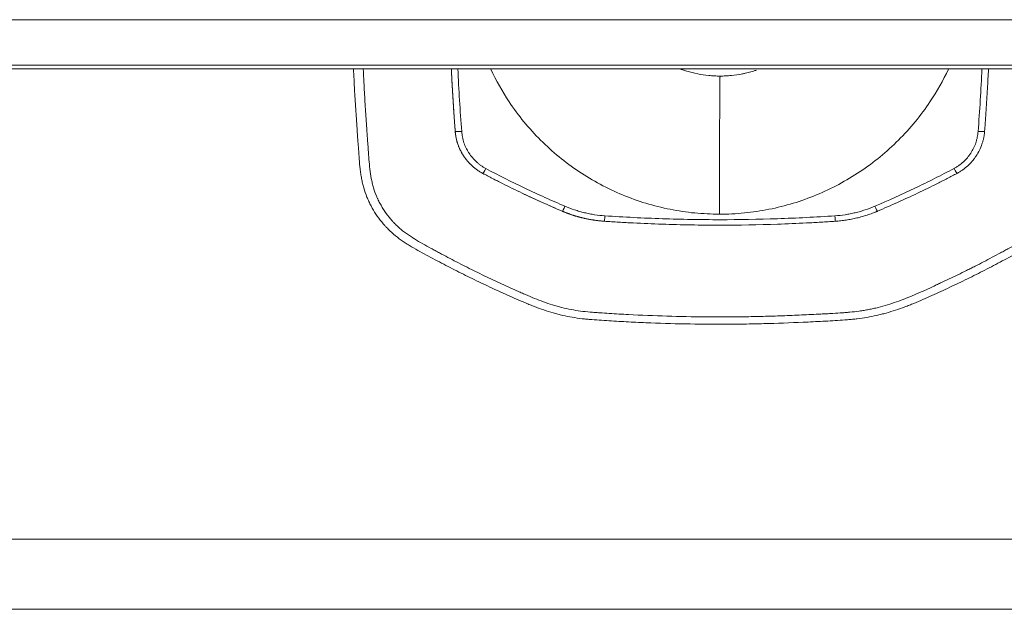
# Model space of a CAD drawing. Header units: millimetres. Extents: x 0 to 594, y 0 to 420.
# Tile 318 of 656: x 274.93 to 282.49, y 268.23 to 272.76. Entities that reach past the tile are written whole.
import ezdxf

# ---------------------------------------------------------------- set-up
doc = ezdxf.new("R2010")
doc.units = ezdxf.units.MM
doc.layers.add('1', color=7, linetype='Continuous', true_color=0xffffff)

msp = doc.modelspace()

# ---------------------------------------------------------------- linework, layer by layer
at = {"layer": '1', "color": 155, "linetype": 'Continuous', "lineweight": 13}
for p, q in [((278.2733, 271.8998), (278.2733, 271.8998)), ((278.4848, 271.5766), (278.4847, 271.5766)), ((279.0959, 271.2859), (279.0958, 271.2859))]:
    msp.add_line(p, q, dxfattribs=at)
at = {"layer": '1', "color": 155, "linetype": 'Continuous', "lineweight": 18}
msp.add_line((279.4067, 271.2098), (279.4068, 271.2098), dxfattribs=at)
at = {"layer": '1', "color": 155, "linetype": 'Continuous', "lineweight": 13}
for centre, major_axis, ratio, start_param, end_param in [((280.9646, 272.8253), (-501.6214, -0.002), 0.000138, 1.518014, 1.624093), ((280.9646, 272.4766), (-501.2727, -0.002), 0.000138, 1.518013, 1.624092), ((278.3232, 271.9035), (-0.0499, -0.0038), 0.107233, 0.001729, 1.564408), ((282.2862, 271.9036), (-0.0499, 0.0038), 0.106972, 1.580664, 3.143343), ((278.5082, 271.6208), (-0.0234, -0.0442), 0.063149, 0.000692, 1.455851), ((282.1011, 271.6208), (-0.0234, 0.0442), 0.06009, 1.687369, 3.142528), ((279.1154, 271.3319), (-0.0195, -0.046), 0.062481, 0.000551, 1.428701), ((281.4938, 271.3319), (0.0195, -0.046), 0.059293, 4.85584, 6.28399), ((279.4218, 271.2589), (-0.0034, -0.0499), 0.012696, 6.283165, 7.693221), ((281.1873, 271.2589), (-0.0034, 0.0499), 0.009235, 1.73179, 3.141847)]:
    msp.add_ellipse(centre, major_axis=major_axis, ratio=ratio, start_param=start_param, end_param=end_param, dxfattribs=at)
at = {"layer": '1', "color": 155, "linetype": 'Continuous', "lineweight": 18}
for points, knots in [([(254.5428, 272.379), (258.1013, 272.379), (265.2204, 272.379), (275.9077, 272.379), (286.5968, 272.379), (297.1776, 272.3791), (304.1901, 272.3792), (307.6422, 272.3792)], [0, 0, 0, 0, 0.201201, 0.402401, 0.603602, 0.804802, 1, 1, 1, 1]), ([(277.5441, 271.6109), (277.5412, 271.6359), (277.5389, 271.6609), (277.5349, 271.711), (277.5332, 271.7361), (277.5304, 271.7737), (277.5295, 271.7863), (277.5276, 271.8114), (277.5267, 271.8239), (277.5238, 271.8616), (277.522, 271.8867), (277.513, 272.0123), (277.5066, 272.113), (277.4981, 272.2688), (277.4954, 272.3238), (277.4929, 272.3788)], [0, 0, 0, 0, 0.098232, 0.098232, 0.196464, 0.196464, 0.24558, 0.24558, 0.294695, 0.294695, 0.392927, 0.392927, 0.785855, 0.785855, 1, 1, 1, 1]), ([(283.1163, 272.3784), (283.1161, 272.3729), (283.1112, 272.2669), (283.1055, 272.1611), (283.096, 272.0107), (283.0926, 271.9606), (283.0855, 271.8605), (283.0817, 271.8104), (283.0769, 271.748), (283.0754, 271.7292), (283.074, 271.7105), (283.073, 271.698), (283.0725, 271.6918), (283.071, 271.673), (283.0695, 271.6543), (283.0677, 271.6356), (283.0664, 271.6232), (283.0657, 271.6169), (283.0635, 271.5983), (283.0619, 271.5859), (283.0581, 271.5612), (283.056, 271.549), (283.049, 271.5123), (283.0434, 271.4881), (283.0297, 271.4404), (283.0216, 271.4168), (283.0112, 271.3907), (283.01, 271.3878), (283.0076, 271.382), (283.0064, 271.3791), (283.0027, 271.3704), (283.0002, 271.3647), (282.9924, 271.3477), (282.9869, 271.3365), (282.9697, 271.3035), (282.9572, 271.2822), (282.93, 271.2408), (282.9153, 271.2207), (282.8957, 271.1965), (282.8897, 271.1893), (282.8835, 271.1822), (282.8794, 271.1775), (282.8773, 271.1751), (282.8668, 271.1634), (282.8496, 271.1453), (282.8315, 271.1281), (282.813, 271.1114), (282.8036, 271.1034), (282.7746, 271.0799), (282.7545, 271.0652), (282.7234, 271.0443), (282.7129, 271.0375), (282.6969, 271.0276), (282.6916, 271.0243), (282.6808, 271.0178), (282.6754, 271.0146), (282.6484, 270.9987), (282.6264, 270.9866), (282.5933, 270.9687), (282.5823, 270.9627), (282.5601, 270.951), (282.5491, 270.9451), (282.4937, 270.9157), (282.4494, 270.8922), (282.3606, 270.8455), (282.3161, 270.8225), (282.2265, 270.7775), (282.1814, 270.7556), (282.0908, 270.7125), (282.0454, 270.6912), (281.9771, 270.6595), (281.9543, 270.649), (281.9087, 270.6282), (281.8629, 270.6077), (281.8167, 270.5881), (281.7818, 270.5738), (281.7702, 270.5692), (281.7468, 270.56), (281.735, 270.5556), (281.6997, 270.5425), (281.6761, 270.5342), (281.6284, 270.5185), (281.6044, 270.5112), (281.5681, 270.501), (281.5499, 270.4961), (281.5316, 270.4916), (281.5194, 270.4886), (281.5133, 270.4872), (281.4826, 270.4802), (281.4579, 270.4752), (281.4084, 270.4668), (281.3835, 270.4632), (281.3461, 270.4587), (281.3336, 270.4574), (281.3086, 270.4549), (281.296, 270.4537), (281.2333, 270.4484), (281.183, 270.4457), (281.0824, 270.4403), (281.0321, 270.4378), (280.8812, 270.4308), (280.7806, 270.4268), (280.6296, 270.4225), (280.5792, 270.4213), (280.4785, 270.4195), (280.4282, 270.4189), (280.2771, 270.418), (280.0757, 270.4191), (279.8745, 270.4248), (279.7236, 270.4307), (279.6733, 270.433), (279.5727, 270.438), (279.5225, 270.4408), (279.4219, 270.4469), (279.3717, 270.4503), (279.3152, 270.4543), (279.3089, 270.4548), (279.2964, 270.4558), (279.2776, 270.4575), (279.2589, 270.4595), (279.2215, 270.464), (279.1967, 270.4676), (279.1473, 270.4761), (279.1227, 270.481), (279.0921, 270.488), (279.086, 270.4894), (279.0738, 270.4924), (279.0677, 270.4939), (279.0494, 270.4986), (279.0373, 270.5018), (278.977, 270.5191), (278.9297, 270.5356), (278.8713, 270.5582), (278.8596, 270.5628), (278.8364, 270.5722), (278.8017, 270.5865), (278.7671, 270.6014), (278.6983, 270.6314), (278.6525, 270.6518), (278.5614, 270.6934), (278.516, 270.7145), (278.4256, 270.7577), (278.3356, 270.8016), (278.2464, 270.8471), (278.1576, 270.8933), (278.1134, 270.9169), (278.0471, 270.9524), (278.0251, 270.9642), (277.9812, 270.9884), (277.9594, 271.0007), (277.9325, 271.0168), (277.9272, 271.02), (277.9165, 271.0266), (277.9112, 271.0299), (277.8953, 271.0399), (277.8849, 271.0467), (277.854, 271.0677), (277.8339, 271.0824), (277.7954, 271.1137), (277.777, 271.1304), (277.7549, 271.1524), (277.7484, 271.1591), (277.7419, 271.1659), (277.7377, 271.1705), (277.7356, 271.1728), (277.7251, 271.1844), (277.7169, 271.1939), (277.6934, 271.2227), (277.6787, 271.2427), (277.6514, 271.2838), (277.6388, 271.305), (277.6214, 271.3379), (277.6159, 271.349), (277.608, 271.366), (277.6055, 271.3717), (277.6005, 271.3832), (277.5981, 271.3889), (277.5864, 271.4178), (277.5784, 271.4412), (277.5682, 271.4769), (277.5652, 271.4888), (277.5596, 271.5129), (277.5547, 271.5371), (277.5497, 271.5677), (277.5468, 271.5893), (277.5454, 271.6001), (277.5448, 271.6055), (277.5444, 271.6082), (277.5443, 271.6096), (277.5442, 271.6102), (277.5442, 271.6105), (277.5442, 271.6107), (277.5441, 271.6109)], [0, 0, 0, 0, 0.002245, 0.043818, 0.043818, 0.064605, 0.064605, 0.085391, 0.085391, 0.090588, 0.093186, 0.093186, 0.095784, 0.095784, 0.100981, 0.103579, 0.103579, 0.106178, 0.106178, 0.111374, 0.111374, 0.116571, 0.116571, 0.126964, 0.126964, 0.137358, 0.137358, 0.138657, 0.138657, 0.139956, 0.139956, 0.142554, 0.142554, 0.147751, 0.147751, 0.158144, 0.158144, 0.168537, 0.168537, 0.171136, 0.172435, 0.172435, 0.173734, 0.173734, 0.178931, 0.184127, 0.184127, 0.189324, 0.189324, 0.199717, 0.199717, 0.204914, 0.204914, 0.207512, 0.207512, 0.210111, 0.210111, 0.220504, 0.220504, 0.225701, 0.225701, 0.230897, 0.230897, 0.251684, 0.251684, 0.27247, 0.27247, 0.293257, 0.293257, 0.314043, 0.314043, 0.324437, 0.324437, 0.33483, 0.345223, 0.345223, 0.35042, 0.35042, 0.355617, 0.355617, 0.36601, 0.36601, 0.376403, 0.376403, 0.3816, 0.384198, 0.384198, 0.386796, 0.386796, 0.39719, 0.39719, 0.407583, 0.407583, 0.41278, 0.41278, 0.417976, 0.417976, 0.438763, 0.438763, 0.459549, 0.459549, 0.501122, 0.501122, 0.521909, 0.521909, 0.542696, 0.542696, 0.584269, 0.625842, 0.625842, 0.646628, 0.646628, 0.667415, 0.667415, 0.688202, 0.688202, 0.6908, 0.6908, 0.693398, 0.698595, 0.698595, 0.708988, 0.708988, 0.719381, 0.719381, 0.72198, 0.72198, 0.724578, 0.724578, 0.729775, 0.729775, 0.750561, 0.750561, 0.755758, 0.755758, 0.760955, 0.771348, 0.771348, 0.792134, 0.792134, 0.812921, 0.812921, 0.833707, 0.854494, 0.854494, 0.875281, 0.875281, 0.885674, 0.885674, 0.896067, 0.896067, 0.898666, 0.898666, 0.901264, 0.901264, 0.90646, 0.90646, 0.916854, 0.916854, 0.927247, 0.927247, 0.929845, 0.931145, 0.931145, 0.932444, 0.932444, 0.93764, 0.93764, 0.948034, 0.948034, 0.958427, 0.958427, 0.963624, 0.963624, 0.966222, 0.966222, 0.96882, 0.96882, 0.979213, 0.979213, 0.98441, 0.98441, 0.989607, 0.994803, 0.997402, 0.998701, 0.99935, 0.999675, 0.999838, 0.999919, 0.999919, 1, 1, 1, 1]), ([(280.3019, 271.2632), (280.3019, 271.2783), (280.3019, 271.2972), (280.3019, 271.3198), (280.302, 271.3348), (280.302, 271.3518), (280.302, 271.3668), (280.302, 271.3761), (280.302, 271.3855), (280.302, 271.4004), (280.302, 271.4172), (280.302, 271.432), (280.302, 271.4542), (280.302, 271.4743), (280.302, 271.4925), (280.302, 271.4997), (280.302, 271.5124), (280.3021, 271.5267), (280.3021, 271.5392), (280.3021, 271.5462), (280.3021, 271.5568), (280.3021, 271.5726), (280.3021, 271.5882), (280.3021, 271.5985), (280.3021, 271.6053), (280.3021, 271.6206), (280.3022, 271.6358), (280.3022, 271.6482), (280.3022, 271.6514), (280.3022, 271.6537), (280.3022, 271.6578), (280.3022, 271.6708), (280.3022, 271.6852), (280.3022, 271.6977), (280.3022, 271.7016), (280.3022, 271.7055), (280.3023, 271.7148), (280.3023, 271.7278), (280.3023, 271.7394), (280.3023, 271.7453), (280.3023, 271.7472), (280.3023, 271.749), (280.3023, 271.7549), (280.3024, 271.7837), (280.3024, 271.8125), (280.3025, 271.8384), (280.3025, 271.8486), (280.3025, 271.8586), (280.3025, 271.8685), (280.3025, 271.8781), (280.3026, 271.89), (280.3026, 271.9015), (280.3026, 271.9105), (280.3026, 271.9194), (280.3027, 271.9281), (280.3027, 271.9367), (280.3027, 271.9493), (280.3028, 271.9614), (280.3028, 271.9731), (280.3028, 271.9808), (280.3028, 271.9892), (280.3029, 271.9966), (280.3029, 272.0011), (280.3029, 272.0055), (280.3029, 272.0126), (280.3029, 272.0203), (280.303, 272.0271), (280.303, 272.0353), (280.303, 272.043), (280.303, 272.0492), (280.303, 272.0512), (280.3031, 272.0531), (280.3031, 272.0592), (280.3031, 272.0663), (280.3031, 272.0736), (280.3032, 272.0793), (280.3032, 272.0863), (280.3032, 272.093), (280.3032, 272.0983), (280.3033, 272.1036), (280.3033, 272.1087), (280.3033, 272.1137), (280.3033, 272.121), (280.3034, 272.1281), (280.3034, 272.135), (280.3034, 272.1395), (280.3035, 272.1445), (280.3035, 272.1487), (280.3035, 272.1514), (280.3035, 272.154), (280.3036, 272.1581), (280.3036, 272.1624), (280.3036, 272.1654), (280.3036, 272.1666), (280.3036, 272.1678), (280.3036, 272.1717), (280.3037, 272.1758), (280.3037, 272.1792), (280.3037, 272.1801), (280.3037, 272.1807), (280.3037, 272.1819), (280.3037, 272.1855), (280.3038, 272.1894), (280.3038, 272.1928), (280.3038, 272.1939), (280.3038, 272.1949), (280.3038, 272.1974), (280.3038, 272.2009), (280.3039, 272.2041), (280.3039, 272.206), (280.3039, 272.208), (280.3039, 272.2111), (280.3039, 272.2144), (280.304, 272.2173), (280.304, 272.2217), (280.304, 272.2258), (280.3041, 272.2298), (280.3041, 272.2324), (280.3041, 272.235), (280.3042, 272.2375), (280.3042, 272.24), (280.3042, 272.243), (280.3042, 272.246), (280.3043, 272.2483), (280.3043, 272.2511), (280.3043, 272.2538), (280.3044, 272.2565), (280.3044, 272.2591), (280.3044, 272.2621), (280.3045, 272.2655), (280.3045, 272.2683), (280.3045, 272.2711), (280.3046, 272.2737), (280.3046, 272.2763), (280.3047, 272.2796), (280.3047, 272.2827), (280.3048, 272.2857), (280.3048, 272.2879), (280.3048, 272.29), (280.3049, 272.292), (280.3049, 272.294), (280.305, 272.2959), (280.305, 272.2977), (280.3051, 272.3001), (280.3051, 272.3023), (280.3052, 272.3044), (280.3052, 272.306), (280.3052, 272.3075), (280.3053, 272.3089), (280.3053, 272.3103), (280.3054, 272.3118), (280.3054, 272.3131), (280.3054, 272.3141), (280.3055, 272.3151), (280.3055, 272.3162), (280.3055, 272.3175), (280.3056, 272.3185), (280.3056, 272.3195), (280.3057, 272.3205), (280.3057, 272.3214), (280.3057, 272.3224), (280.3058, 272.3231), (280.3058, 272.3235)], [0, 0, 0, 0, 0.016744, 0.02093, 0.025115, 0.033487, 0.039766, 0.041859, 0.043952, 0.050231, 0.058603, 0.062789, 0.066975, 0.083718, 0.085811, 0.087904, 0.09209, 0.100462, 0.104648, 0.106741, 0.108834, 0.117206, 0.125577, 0.12767, 0.129763, 0.133949, 0.146507, 0.148862, 0.149646, 0.150693, 0.151739, 0.154879, 0.167436, 0.170576, 0.171622, 0.172669, 0.175808, 0.18418, 0.190459, 0.192029, 0.192552, 0.193075, 0.194645, 0.200924, 0.234411, 0.238597, 0.242783, 0.251155, 0.255341, 0.259527, 0.267898, 0.27627, 0.280456, 0.284642, 0.293014, 0.2972, 0.301386, 0.318129, 0.322315, 0.326501, 0.334873, 0.341152, 0.343245, 0.345338, 0.351617, 0.359988, 0.364174, 0.36836, 0.380918, 0.384057, 0.385104, 0.38615, 0.38929, 0.401848, 0.406033, 0.410219, 0.418591, 0.426963, 0.431149, 0.435335, 0.443707, 0.447893, 0.452079, 0.468822, 0.473008, 0.477194, 0.485566, 0.491845, 0.493938, 0.496031, 0.502309, 0.510681, 0.513821, 0.514867, 0.515914, 0.519053, 0.531611, 0.533965, 0.53475, 0.535797, 0.536843, 0.539983, 0.55254, 0.55568, 0.556726, 0.557773, 0.560912, 0.569284, 0.575563, 0.577656, 0.579749, 0.586028, 0.5944, 0.598585, 0.602771, 0.619515, 0.623701, 0.627887, 0.636259, 0.640445, 0.64463, 0.653002, 0.661374, 0.66556, 0.669746, 0.682304, 0.68649, 0.690676, 0.703233, 0.711605, 0.719977, 0.728349, 0.736721, 0.745092, 0.753464, 0.770208, 0.77858, 0.786952, 0.795323, 0.803695, 0.812067, 0.820439, 0.828811, 0.837182, 0.853926, 0.862298, 0.87067, 0.879042, 0.887413, 0.895785, 0.904157, 0.916715, 0.920901, 0.925087, 0.937644, 0.946016, 0.954388, 0.96276, 0.971132, 0.979503, 0.987875, 1, 1, 1, 1]), ([(282.3658, 272.3786), (282.3634, 272.3273), (282.3607, 272.2761), (282.3547, 272.1707), (282.3496, 272.0893), (282.3431, 271.9945), (282.3397, 271.9471), (282.3379, 271.9234), (282.3371, 271.9133), (282.3366, 271.9065), (282.3364, 271.9031), (282.3361, 271.8998)], [0, 0, 0, 0, 0.320364, 0.320364, 0.660182, 0.830091, 0.915045, 0.957523, 0.978761, 0.978761, 1, 1, 1, 1]), ([(278.4848, 271.5766), (278.4846, 271.5767), (278.4843, 271.5768), (278.4839, 271.5771), (278.4832, 271.5775), (278.4815, 271.5783), (278.4783, 271.5801), (278.4718, 271.5837), (278.4591, 271.5913), (278.4416, 271.6028), (278.4281, 271.613), (278.4183, 271.6209), (278.415, 271.6236), (278.4086, 271.6291), (278.4055, 271.6319), (278.3899, 271.6462), (278.3782, 271.6583), (278.3566, 271.6837), (278.3466, 271.6971), (278.3329, 271.7181), (278.3285, 271.7253), (278.3233, 271.7344), (278.3223, 271.7363), (278.3203, 271.74), (278.3193, 271.7418), (278.3163, 271.7474), (278.3144, 271.7512), (278.3052, 271.7701), (278.2988, 271.7855), (278.2881, 271.8171), (278.2837, 271.8332), (278.2795, 271.8537), (278.2787, 271.8579), (278.2773, 271.8662), (278.2766, 271.8704), (278.2754, 271.8787), (278.2746, 271.885), (278.2739, 271.8924), (278.2736, 271.8961), (278.2734, 271.8979), (278.2734, 271.8987), (278.2733, 271.8992), (278.2733, 271.8995), (278.2733, 271.8998)], [0, 0, 0, 0, 0.001953, 0.001953, 0.003906, 0.007813, 0.015625, 0.03125, 0.0625, 0.125, 0.1875, 0.1875, 0.21875, 0.21875, 0.25, 0.25, 0.375, 0.375, 0.5, 0.5, 0.5625, 0.5625, 0.578125, 0.578125, 0.59375, 0.59375, 0.625, 0.625, 0.75, 0.75, 0.875, 0.875, 0.90625, 0.90625, 0.9375, 0.9375, 0.96875, 0.984375, 0.992188, 0.996094, 0.998047, 0.998047, 1, 1, 1, 1]), ([(282.3361, 271.8998), (282.3361, 271.8995), (282.3361, 271.8992), (282.336, 271.8987), (282.336, 271.8979), (282.3358, 271.8961), (282.3355, 271.8924), (282.3348, 271.8851), (282.3329, 271.8704), (282.3294, 271.8498), (282.3255, 271.8334), (282.3222, 271.8213), (282.321, 271.8172), (282.3185, 271.8092), (282.3172, 271.8052), (282.3104, 271.7852), (282.304, 271.7697), (282.2893, 271.7397), (282.2811, 271.7252), (282.2673, 271.7042), (282.2625, 271.6973), (282.2562, 271.6889), (282.2549, 271.6872), (282.2523, 271.6838), (282.251, 271.6822), (282.2471, 271.6772), (282.2444, 271.674), (282.2308, 271.6579), (282.2192, 271.6459), (282.1945, 271.6234), (282.1815, 271.6129), (282.1643, 271.6007), (282.1608, 271.5984), (282.1538, 271.5937), (282.1502, 271.5914), (282.143, 271.587), (282.1375, 271.5838), (282.131, 271.5801), (282.1278, 271.5784), (282.1261, 271.5775), (282.1254, 271.5771), (282.125, 271.5769), (282.1247, 271.5767), (282.1245, 271.5766)], [0, 0, 0, 0, 0.001953, 0.001953, 0.003906, 0.007813, 0.015625, 0.03125, 0.0625, 0.125, 0.1875, 0.1875, 0.21875, 0.21875, 0.25, 0.25, 0.375, 0.375, 0.5, 0.5, 0.5625, 0.5625, 0.578125, 0.578125, 0.59375, 0.59375, 0.625, 0.625, 0.75, 0.75, 0.875, 0.875, 0.90625, 0.90625, 0.9375, 0.9375, 0.96875, 0.984375, 0.992187, 0.996094, 0.998047, 0.998047, 1, 1, 1, 1]), ([(278.4847, 271.5766), (278.5346, 271.5502), (278.5847, 271.5243), (278.6855, 271.4736), (278.7362, 271.4489), (278.889, 271.3762), (278.9919, 271.3299), (279.0958, 271.2859)], [0, 0, 0, 0, 0.25, 0.25, 0.5, 0.5, 1, 1, 1, 1]), ([(282.1245, 271.5766), (282.0996, 271.5634), (282.0746, 271.5503), (282.0244, 271.5244), (281.9993, 271.5116), (281.9237, 271.4736), (281.873, 271.4489), (281.7711, 271.4004), (281.7199, 271.3767), (281.6427, 271.342), (281.6169, 271.3306), (281.5652, 271.3081), (281.5392, 271.2969), (281.5133, 271.2859)], [0, 0, 0, 0, 0.125, 0.125, 0.25, 0.25, 0.5, 0.5, 0.75, 0.75, 0.875, 0.875, 1, 1, 1, 1]), ([(279.4185, 271.209), (279.4167, 271.2091), (279.415, 271.2092), (279.4115, 271.2095), (279.4063, 271.2099), (279.3942, 271.2109), (279.37, 271.2133), (279.3493, 271.216), (279.3287, 271.2191), (279.3219, 271.2202), (279.3082, 271.2226), (279.2877, 271.2264), (279.2673, 271.2308), (279.2471, 271.2356), (279.2403, 271.2373), (279.2269, 271.2408), (279.2068, 271.2463), (279.1736, 271.2564), (279.1475, 271.2656), (279.128, 271.2729), (279.1183, 271.2767), (279.1071, 271.2812), (279.1023, 271.2832), (279.0991, 271.2845), (279.0975, 271.2852), (279.0959, 271.2859)], [0, 0, 0, 0, 0.015625, 0.015625, 0.03125, 0.0625, 0.125, 0.25, 0.25, 0.3125, 0.3125, 0.375, 0.5, 0.5, 0.5625, 0.5625, 0.625, 0.75, 0.875, 0.875, 0.9375, 0.96875, 0.984375, 0.984375, 1, 1, 1, 1]), ([(281.5133, 271.2859), (281.5117, 271.2852), (281.5101, 271.2846), (281.5069, 271.2832), (281.5021, 271.2812), (281.4908, 271.2767), (281.4682, 271.2679), (281.4485, 271.261), (281.4287, 271.2545), (281.4221, 271.2524), (281.4088, 271.2483), (281.3888, 271.2425), (281.3687, 271.2372), (281.3484, 271.2324), (281.3416, 271.2308), (281.328, 271.2279), (281.3076, 271.2237), (281.2735, 271.2178), (281.246, 271.2142), (281.2253, 271.2119), (281.2149, 271.2109), (281.2028, 271.2099), (281.1976, 271.2095), (281.1941, 271.2092), (281.1924, 271.2091), (281.1906, 271.209)], [0, 0, 0, 0, 0.015625, 0.015625, 0.03125, 0.0625, 0.125, 0.25, 0.25, 0.3125, 0.3125, 0.375, 0.5, 0.5, 0.5625, 0.5625, 0.625, 0.75, 0.875, 0.875, 0.9375, 0.96875, 0.984375, 0.984375, 1, 1, 1, 1]), ([(281.1906, 271.209), (281.1722, 271.2077), (281.1538, 271.2065), (281.1169, 271.2042), (281.0616, 271.2008), (280.9324, 271.1937), (280.8217, 271.1891), (280.6, 271.1816), (280.4523, 271.1791), (280.2305, 271.1791), (280.1566, 271.1797), (280.0089, 271.1822), (279.8612, 271.1859), (279.6766, 271.1937), (279.5475, 271.2008), (279.4922, 271.2042), (279.4553, 271.2065), (279.4369, 271.2077), (279.4185, 271.209)], [0, 0, 0, 0, 0.03125, 0.03125, 0.0625, 0.125, 0.25, 0.25, 0.5, 0.5, 0.625, 0.625, 0.75, 0.875, 0.9375, 0.96875, 0.96875, 1, 1, 1, 1]), ([(279.4219, 271.2508), (279.5688, 271.2409), (279.7158, 271.2334), (279.9365, 271.2259), (280.0101, 271.224), (280.1573, 271.2216), (280.2309, 271.2209), (280.4518, 271.2209), (280.599, 271.2234), (280.8934, 271.2334), (281.0404, 271.2409), (281.1874, 271.2508)], [0, 0, 0, 0, 0.25, 0.25, 0.375, 0.375, 0.5, 0.5, 0.75, 0.75, 1, 1, 1, 1]), ([(219.4437, 268.7688), (221.0911, 268.7687), (222.7385, 268.7687), (226.0333, 268.7686), (227.6807, 268.7686), (230.1519, 268.7687), (230.9756, 268.7687), (232.623, 268.7687), (234.2705, 268.7687), (235.9179, 268.7687), (237.5654, 268.7687), (238.3891, 268.7687), (240.8603, 268.7687), (242.5077, 268.7687), (244.9789, 268.7687), (245.8026, 268.7687), (247.0382, 268.7687), (247.4501, 268.7687), (248.2738, 268.7687), (248.6857, 268.7687), (249.9213, 268.7687), (250.745, 268.7686), (252.3924, 268.7686), (253.2162, 268.7686), (255.6873, 268.7686), (257.3348, 268.7686), (260.6297, 268.7686), (262.2771, 268.7685), (265.572, 268.7685), (267.2195, 268.7685), (272.1619, 268.7685), (275.4568, 268.7685), (282.0466, 268.7685), (285.3415, 268.7684), (291.9313, 268.7684), (295.2262, 268.7684), (298.5211, 268.7684)], [0, 0, 0, 0, 0.0625, 0.0625, 0.125, 0.125, 0.15625, 0.15625, 0.1875, 0.21875, 0.21875, 0.25, 0.25, 0.3125, 0.3125, 0.34375, 0.34375, 0.359375, 0.359375, 0.375, 0.375, 0.40625, 0.40625, 0.4375, 0.4375, 0.5, 0.5, 0.5625, 0.5625, 0.625, 0.625, 0.75, 0.75, 0.875, 0.875, 1, 1, 1, 1]), ([(325.2569, 268.2297), (320.8102, 268.2297), (316.3634, 268.2297), (307.47, 268.2297), (303.0233, 268.2297), (296.3532, 268.2297), (294.1299, 268.2297), (289.6832, 268.2297), (287.4598, 268.2297), (283.0131, 268.2297), (280.7897, 268.2297), (276.343, 268.2297), (274.1196, 268.2297), (269.6729, 268.2297), (267.4496, 268.2297), (263.0029, 268.2297), (260.7795, 268.2297), (256.3328, 268.2297), (254.1094, 268.2297), (249.6627, 268.2297), (247.4394, 268.2297), (242.9927, 268.2297), (240.7693, 268.2297), (236.3226, 268.2297), (234.0993, 268.2297), (230.7644, 268.2297), (229.6527, 268.2297), (227.4294, 268.2297), (226.3178, 268.2297), (224.6503, 268.2297), (224.0945, 268.2297), (222.9829, 268.2297), (221.3155, 268.2297), (219.648, 268.2297), (217.9806, 268.2297), (217.4248, 268.2297), (216.3154, 268.2297), (215.7619, 268.2297), (215.2083, 268.2297)], [0, 0, 0, 0, 0.121219, 0.121219, 0.242439, 0.242439, 0.303049, 0.303049, 0.363658, 0.363658, 0.424268, 0.424268, 0.484878, 0.484878, 0.545488, 0.545488, 0.606097, 0.606097, 0.666707, 0.666707, 0.727317, 0.727317, 0.787927, 0.787927, 0.848536, 0.848536, 0.878841, 0.878841, 0.909146, 0.909146, 0.924298, 0.924298, 0.939451, 0.969756, 0.969756, 0.984908, 0.984908, 1, 1, 1, 1]), ([(215.2083, 268.2297), (215.7619, 268.2297), (216.3154, 268.2297), (217.4248, 268.2297), (217.9806, 268.2297), (219.648, 268.2297), (221.3155, 268.2297), (222.9829, 268.2297), (224.0945, 268.2297), (224.6503, 268.2297), (226.3178, 268.2297), (227.4294, 268.2297), (229.6527, 268.2297), (230.7644, 268.2297), (234.0993, 268.2297), (236.3226, 268.2297), (240.7693, 268.2297), (242.9927, 268.2297), (247.4394, 268.2297), (249.6627, 268.2297), (254.1094, 268.2297), (256.3328, 268.2297), (260.7795, 268.2297), (263.0029, 268.2297), (267.4496, 268.2297), (269.6729, 268.2297), (274.1196, 268.2297), (276.343, 268.2297), (280.7897, 268.2297), (283.0131, 268.2297), (287.4598, 268.2297), (289.6832, 268.2297), (294.1299, 268.2297), (296.3532, 268.2297), (303.0233, 268.2297), (307.47, 268.2297), (316.3634, 268.2297), (320.8102, 268.2297), (325.2569, 268.2297)], [0, 0, 0, 0, 0.015092, 0.015092, 0.030244, 0.030244, 0.060549, 0.075702, 0.075702, 0.090854, 0.090854, 0.121159, 0.121159, 0.151464, 0.151464, 0.212073, 0.212073, 0.272683, 0.272683, 0.333293, 0.333293, 0.393903, 0.393903, 0.454512, 0.454512, 0.515122, 0.515122, 0.575732, 0.575732, 0.636342, 0.636342, 0.696951, 0.696951, 0.757561, 0.757561, 0.878781, 0.878781, 1, 1, 1, 1])]:
    msp.add_open_spline(points, degree=3, knots=knots, dxfattribs=at)
at = {"layer": '1', "color": 155, "linetype": 'Continuous', "lineweight": 13}
for points, knots in [([(277.5679, 272.3789), (277.5694, 272.3439), (277.5711, 272.309), (277.5754, 272.2247), (277.5781, 272.1753), (277.5839, 272.0767), (277.587, 272.0275), (277.592, 271.9537), (277.5937, 271.9291), (277.5963, 271.8922), (277.5972, 271.8799), (277.599, 271.8554), (277.5999, 271.8431), (277.6018, 271.8185), (277.6027, 271.8062), (277.6045, 271.7817), (277.6054, 271.7694), (277.6081, 271.7326), (277.6098, 271.7081), (277.6137, 271.659), (277.6159, 271.6345), (277.6215, 271.5857), (277.6249, 271.5614), (277.6316, 271.5254), (277.6341, 271.5135), (277.6383, 271.4957), (277.6397, 271.4898), (277.6429, 271.478), (277.6445, 271.4721), (277.6532, 271.4429), (277.6616, 271.4199), (277.6725, 271.3944), (277.6737, 271.3916), (277.6762, 271.3859), (277.68, 271.3775), (277.684, 271.3692), (277.6921, 271.3527), (277.6979, 271.3419), (277.7159, 271.3101), (277.729, 271.2895), (277.7574, 271.2499), (277.7728, 271.2307), (277.7913, 271.2101), (277.7934, 271.2078), (277.7976, 271.2032), (277.8039, 271.1965), (277.8189, 271.181), (277.8323, 271.1684), (277.8461, 271.1562), (277.8507, 271.1522), (277.86, 271.1443), (277.8648, 271.1404), (277.8791, 271.129), (277.8889, 271.1216), (277.9088, 271.1072), (277.9189, 271.1002), (277.9343, 271.09), (277.942, 271.085), (277.9512, 271.0792), (277.9557, 271.0763), (277.958, 271.0749), (277.9592, 271.0742), (277.9597, 271.0739), (277.96, 271.0737), (277.9602, 271.0736), (277.9603, 271.0735)], [0, 0, 0, 0, 0.07293, 0.07293, 0.175937, 0.175937, 0.278945, 0.278945, 0.330449, 0.330449, 0.356201, 0.356201, 0.381953, 0.381953, 0.407705, 0.407705, 0.433457, 0.433457, 0.484961, 0.484961, 0.536465, 0.536465, 0.587969, 0.587969, 0.613721, 0.613721, 0.626597, 0.626597, 0.639473, 0.639473, 0.690977, 0.690977, 0.697415, 0.697415, 0.703852, 0.716728, 0.716728, 0.74248, 0.74248, 0.793984, 0.793984, 0.845488, 0.845488, 0.851926, 0.851926, 0.858364, 0.87124, 0.896992, 0.896992, 0.909868, 0.909868, 0.922744, 0.922744, 0.948496, 0.948496, 0.974248, 0.974248, 0.987124, 0.993562, 0.996781, 0.998391, 0.999195, 0.999598, 0.999598, 1, 1, 1, 1]), ([(277.9603, 271.0735), (277.9812, 271.0606), (278.0023, 271.0482), (278.045, 271.0242), (278.0665, 271.0125), (278.0988, 270.995), (278.1096, 270.9892), (278.1312, 270.9775), (278.142, 270.9717), (278.1743, 270.9544), (278.1959, 270.9428), (278.2393, 270.92), (278.261, 270.9086), (278.3045, 270.8861), (278.3699, 270.8527), (278.4357, 270.8201), (278.5019, 270.788), (278.524, 270.7774), (278.5682, 270.7564), (278.6348, 270.7252), (278.7017, 270.6949), (278.7577, 270.6701), (278.7689, 270.6651), (278.7913, 270.6553), (278.8026, 270.6504), (278.8363, 270.6359), (278.8589, 270.6264), (278.9044, 270.608), (278.9272, 270.5991), (278.9732, 270.5823), (278.9964, 270.5743), (279.0315, 270.5634), (279.0432, 270.5599), (279.0669, 270.5533), (279.0788, 270.5501), (279.1146, 270.5412), (279.1385, 270.5359), (279.1867, 270.5267), (279.2109, 270.5228), (279.2595, 270.5162), (279.2839, 270.5135), (279.3146, 270.5109), (279.3207, 270.5104), (279.333, 270.5095), (279.3514, 270.5082), (279.3944, 270.5052), (279.4313, 270.5028), (279.505, 270.4982), (279.5542, 270.4953), (279.8001, 270.4825), (279.9969, 270.4764), (280.2431, 270.4744), (280.2923, 270.4743), (280.3908, 270.4746), (280.4401, 270.475), (280.5386, 270.4765), (280.5878, 270.4775), (280.6863, 270.4801), (280.7355, 270.4817), (280.834, 270.4852), (280.8832, 270.4872), (280.9816, 270.4916), (281.0431, 270.4946), (281.1046, 270.4978), (281.1292, 270.4991), (281.1415, 270.4998), (281.1783, 270.5018), (281.2029, 270.5032), (281.2398, 270.5057), (281.2521, 270.5066), (281.2766, 270.5086), (281.2889, 270.5097), (281.3257, 270.5132), (281.3501, 270.5159), (281.3866, 270.5209), (281.3988, 270.5228), (281.423, 270.5267), (281.4351, 270.5289), (281.4593, 270.5336), (281.4713, 270.5361), (281.4953, 270.5415), (281.5073, 270.5444), (281.5431, 270.5534), (281.5667, 270.5601), (281.6137, 270.5744), (281.637, 270.582), (281.6833, 270.5983), (281.7063, 270.6069), (281.7521, 270.6249), (281.7748, 270.6342), (281.8425, 270.6631), (281.8872, 270.6834), (281.9428, 270.7092), (281.954, 270.7144), (281.9762, 270.7248), (281.9873, 270.73), (282.0206, 270.7457), (282.0428, 270.7561), (282.1093, 270.7877), (282.1535, 270.8091), (282.2084, 270.8363), (282.2194, 270.8418), (282.2413, 270.8528), (282.2522, 270.8584), (282.285, 270.8751), (282.3068, 270.8864), (282.372, 270.9205), (282.4152, 270.9436), (282.4693, 270.9726), (282.4855, 270.9812), (282.5018, 270.9899), (282.5126, 270.9957), (282.5396, 271.0101), (282.5667, 271.0246), (282.5988, 271.0425), (282.6095, 271.0485), (282.6255, 271.0577), (282.6308, 271.0609), (282.6413, 271.0671), (282.6466, 271.0703), (282.6728, 271.0864), (282.6932, 271.0998), (282.7229, 271.1212), (282.7326, 271.1286), (282.7468, 271.14), (282.7515, 271.1439), (282.7607, 271.1518), (282.7653, 271.1558), (282.7789, 271.168), (282.7877, 271.1764), (282.8049, 271.1938), (282.8133, 271.2027), (282.8296, 271.2211), (282.8453, 271.2399), (282.8598, 271.2594), (282.8809, 271.2892), (282.8937, 271.3097), (282.9173, 271.3521), (282.9279, 271.374), (282.9386, 271.3995), (282.9398, 271.4023), (282.9421, 271.408), (282.9455, 271.4166), (282.9487, 271.4251), (282.9548, 271.4424), (282.9586, 271.454), (282.9656, 271.4773), (282.9687, 271.489), (282.9745, 271.5126), (282.9771, 271.5245), (282.984, 271.5603), (282.9877, 271.5844), (282.9913, 271.6148), (282.9919, 271.6209), (282.9932, 271.6331), (282.9938, 271.6392), (282.9954, 271.6575), (282.9964, 271.6697), (282.9978, 271.688), (282.9983, 271.6941), (282.9993, 271.7064), (283.0007, 271.7247), (283.0021, 271.743), (283.0068, 271.8041), (283.0105, 271.8531), (283.0209, 272), (283.0271, 272.0981), (283.0359, 272.257), (283.0389, 272.3178), (283.0416, 272.3785)], [0, 0, 0, 0, 0.011564, 0.011564, 0.023129, 0.023129, 0.028911, 0.028911, 0.034693, 0.034693, 0.046258, 0.046258, 0.057822, 0.057822, 0.069387, 0.092515, 0.092515, 0.10408, 0.10408, 0.115644, 0.138773, 0.138773, 0.144555, 0.144555, 0.150338, 0.150338, 0.161902, 0.161902, 0.173467, 0.173467, 0.185031, 0.185031, 0.190813, 0.190813, 0.196595, 0.196595, 0.20816, 0.20816, 0.219724, 0.219724, 0.231289, 0.231289, 0.23418, 0.23418, 0.237071, 0.242853, 0.254418, 0.254418, 0.277546, 0.277546, 0.370062, 0.370062, 0.393191, 0.393191, 0.41632, 0.41632, 0.439449, 0.439449, 0.462577, 0.462577, 0.485706, 0.485706, 0.508835, 0.514617, 0.514617, 0.5204, 0.5204, 0.531964, 0.531964, 0.537746, 0.537746, 0.543529, 0.543529, 0.555093, 0.555093, 0.560875, 0.560875, 0.566657, 0.566657, 0.57244, 0.57244, 0.578222, 0.578222, 0.589786, 0.589786, 0.601351, 0.601351, 0.612915, 0.612915, 0.62448, 0.62448, 0.647608, 0.647608, 0.653391, 0.653391, 0.659173, 0.659173, 0.670737, 0.670737, 0.693866, 0.693866, 0.699648, 0.699648, 0.705431, 0.705431, 0.716995, 0.716995, 0.740124, 0.740124, 0.745906, 0.748797, 0.748797, 0.751688, 0.763253, 0.763253, 0.769035, 0.769035, 0.771926, 0.771926, 0.774817, 0.774817, 0.786382, 0.786382, 0.792164, 0.792164, 0.795055, 0.795055, 0.797946, 0.797946, 0.803728, 0.803728, 0.809511, 0.809511, 0.815293, 0.821075, 0.821075, 0.832639, 0.832639, 0.844204, 0.844204, 0.845649, 0.845649, 0.847095, 0.849986, 0.849986, 0.855768, 0.855768, 0.861551, 0.861551, 0.867333, 0.867333, 0.878897, 0.878897, 0.881788, 0.881788, 0.884679, 0.884679, 0.890462, 0.890462, 0.893353, 0.893353, 0.896244, 0.902026, 0.902026, 0.925155, 0.925155, 0.971413, 0.971413, 1, 1, 1, 1]), ([(278.2733, 271.8998), (278.273, 271.9031), (278.2728, 271.9065), (278.2723, 271.9133), (278.2715, 271.9234), (278.2698, 271.9471), (278.2663, 271.9945), (278.2598, 272.0893), (278.2548, 272.1706), (278.2489, 272.2761), (278.2462, 272.3273), (278.2437, 272.3786)], [0, 0, 0, 0, 0.021239, 0.021239, 0.042477, 0.084955, 0.169909, 0.339818, 0.679636, 0.679636, 1, 1, 1, 1]), ([(280.3019, 271.2632), (280.2383, 271.2649), (280.111, 271.2685), (279.9219, 271.2979), (279.7365, 271.344), (279.4971, 271.4297), (279.2159, 271.5805), (278.9202, 271.8232), (278.6967, 272.0944), (278.587, 272.2893), (278.5462, 272.376)], [0, 0, 0, 0, 0.086846, 0.173855, 0.261016, 0.347716, 0.521367, 0.695014, 0.868966, 1, 1, 1, 1]), ([(280.3058, 272.3235), (280.3057, 272.3235), (280.3056, 272.3235), (280.3053, 272.3235), (280.305, 272.3235), (280.3042, 272.3235), (280.3026, 272.3235), (280.2994, 272.3236), (280.2931, 272.3236), (280.2804, 272.3239), (280.2696, 272.3243), (280.248, 272.3253), (280.2336, 272.3264), (280.1908, 272.3306), (280.1624, 272.3348), (280.1062, 272.346), (280.0783, 272.3529), (280.0438, 272.3634), (280.0334, 272.3666), (280.0231, 272.3701), (280.0162, 272.3725), (280.0128, 272.3737), (280.0073, 272.3756), (280.0053, 272.3764), (280.0033, 272.3771)], [0, 0, 0, 0, 0.001093, 0.001093, 0.002185, 0.004371, 0.008741, 0.017483, 0.034965, 0.06993, 0.13986, 0.13986, 0.27972, 0.27972, 0.559441, 0.559441, 0.839161, 0.839161, 0.909091, 0.944056, 0.944056, 0.979021, 0.979021, 1, 1, 1, 1]), ([(282.0581, 272.3761), (282.0173, 272.2893), (281.9075, 272.0944), (281.7244, 271.8724), (281.5363, 271.7017), (281.3828, 271.5882), (281.2192, 271.4899), (281.0469, 271.4083), (280.8674, 271.344), (280.7128, 271.3054), (280.5872, 271.2834), (280.4925, 271.2718), (280.3973, 271.2645), (280.3337, 271.2636), (280.3019, 271.2632)], [0, 0, 0, 0, 0.130953, 0.304817, 0.391526, 0.478598, 0.565839, 0.652382, 0.739057, 0.826167, 0.869745, 0.913171, 0.956553, 1, 1, 1, 1]), ([(280.585, 272.3689), (280.5775, 272.3664), (280.57, 272.364), (280.5487, 272.3576), (280.5348, 272.3537), (280.5138, 272.3484), (280.5067, 272.3467), (280.4961, 272.3443), (280.4925, 272.3435), (280.4854, 272.342), (280.4819, 272.3413), (280.4499, 272.3349), (280.4213, 272.3307), (280.3782, 272.3264), (280.3637, 272.3253), (280.3421, 272.3243), (280.3312, 272.3239), (280.3185, 272.3236), (280.3122, 272.3236), (280.309, 272.3235), (280.3074, 272.3235), (280.3066, 272.3235), (280.3063, 272.3235), (280.306, 272.3235), (280.3059, 272.3235), (280.3058, 272.3235)], [0, 0, 0, 0, 0.08376, 0.08376, 0.236466, 0.236466, 0.31282, 0.31282, 0.350996, 0.350996, 0.389173, 0.389173, 0.694587, 0.694587, 0.847293, 0.847293, 0.923647, 0.961823, 0.980912, 0.990456, 0.995228, 0.997614, 0.998807, 0.998807, 1, 1, 1, 1]), ([(278.3232, 271.8982), (278.3238, 271.8908), (278.3246, 271.8834), (278.3261, 271.8724), (278.3267, 271.8687), (278.3279, 271.8614), (278.3286, 271.8578), (278.3323, 271.8398), (278.3361, 271.8256), (278.3455, 271.798), (278.3511, 271.7844), (278.3591, 271.7678), (278.3608, 271.7645), (278.3634, 271.7596), (278.3643, 271.758), (278.366, 271.7547), (278.3705, 271.7466), (278.3753, 271.7387), (278.3873, 271.7203), (278.396, 271.7085), (278.4149, 271.6861), (278.4251, 271.6755), (278.4388, 271.6629), (278.4415, 271.6605), (278.4472, 271.6556), (278.4557, 271.6485), (278.4645, 271.6418), (278.4826, 271.629), (278.4951, 271.6212), (278.5083, 271.6142)], [0, 0, 0, 0, 0.0625, 0.0625, 0.09375, 0.09375, 0.125, 0.125, 0.25, 0.25, 0.375, 0.375, 0.40625, 0.40625, 0.421875, 0.421875, 0.4375, 0.5, 0.5, 0.625, 0.625, 0.75, 0.75, 0.78125, 0.78125, 0.8125, 0.875, 0.875, 1, 1, 1, 1]), ([(282.1012, 271.6142), (282.1077, 271.6177), (282.1142, 271.6215), (282.1237, 271.6273), (282.1268, 271.6293), (282.133, 271.6334), (282.1361, 271.6355), (282.1511, 271.6462), (282.1625, 271.6554), (282.1841, 271.6753), (282.1943, 271.6859), (282.2062, 271.6999), (282.2085, 271.7028), (282.212, 271.7072), (282.2131, 271.7086), (282.2154, 271.7116), (282.221, 271.719), (282.2262, 271.7265), (282.2383, 271.745), (282.2455, 271.7577), (282.2583, 271.784), (282.2639, 271.7976), (282.2698, 271.8152), (282.271, 271.8187), (282.2731, 271.8258), (282.2762, 271.8364), (282.2787, 271.8472), (282.2832, 271.8688), (282.2852, 271.8834), (282.2863, 271.8982)], [0, 0, 0, 0, 0.0625, 0.0625, 0.09375, 0.09375, 0.125, 0.125, 0.25, 0.25, 0.375, 0.375, 0.40625, 0.40625, 0.421875, 0.421875, 0.4375, 0.5, 0.5, 0.625, 0.625, 0.75, 0.75, 0.78125, 0.78125, 0.8125, 0.875, 0.875, 1, 1, 1, 1]), ([(279.0959, 271.2859), (279.0699, 271.2969), (279.044, 271.308), (278.9923, 271.3306), (278.9665, 271.342), (278.8893, 271.3767), (278.8381, 271.4004), (278.7362, 271.4489), (278.6855, 271.4736), (278.61, 271.5116), (278.5848, 271.5244), (278.5347, 271.5503), (278.5097, 271.5634), (278.4848, 271.5766)], [0, 0, 0, 0, 0.125, 0.125, 0.25, 0.25, 0.5, 0.5, 0.75, 0.75, 0.875, 0.875, 1, 1, 1, 1]), ([(278.5083, 271.6142), (278.6073, 271.5615), (278.7075, 271.511), (278.8593, 271.4385), (278.9102, 271.4148), (279.0125, 271.3687), (279.0638, 271.3462), (279.1155, 271.3242)], [0, 0, 0, 0, 0.5, 0.5, 0.75, 0.75, 1, 1, 1, 1]), ([(281.4939, 271.3242), (281.5971, 271.3681), (281.6994, 271.4143), (281.8513, 271.4868), (281.9016, 271.5115), (282.0018, 271.5621), (282.0516, 271.5879), (282.1012, 271.6142)], [0, 0, 0, 0, 0.5, 0.5, 0.75, 0.75, 1, 1, 1, 1]), ([(279.1155, 271.3242), (279.1397, 271.3139), (279.1644, 271.3046), (279.2019, 271.2922), (279.2145, 271.2884), (279.2335, 271.2829), (279.2399, 271.2812), (279.2526, 271.2779), (279.259, 271.2763), (279.2783, 271.2716), (279.2912, 271.2688), (279.3106, 271.265), (279.3171, 271.2638), (279.3301, 271.2616), (279.3366, 271.2605), (279.3693, 271.2555), (279.3955, 271.2526), (279.4219, 271.2508)], [0, 0, 0, 0, 0.25, 0.25, 0.375, 0.375, 0.4375, 0.4375, 0.5, 0.5, 0.625, 0.625, 0.6875, 0.6875, 0.75, 0.75, 1, 1, 1, 1]), ([(281.1874, 271.2508), (281.2137, 271.2526), (281.24, 271.2555), (281.279, 271.2615), (281.292, 271.2637), (281.3114, 271.2675), (281.3179, 271.2689), (281.3308, 271.2717), (281.3373, 271.2732), (281.3565, 271.2778), (281.3693, 271.2811), (281.3883, 271.2865), (281.3946, 271.2884), (281.4073, 271.2923), (281.4136, 271.2943), (281.4449, 271.3046), (281.4696, 271.3139), (281.4939, 271.3242)], [0, 0, 0, 0, 0.25, 0.25, 0.375, 0.375, 0.4375, 0.4375, 0.5, 0.5, 0.625, 0.625, 0.6875, 0.6875, 0.75, 0.75, 1, 1, 1, 1])]:
    msp.add_open_spline(points, degree=3, knots=knots, dxfattribs=at)
at = {"layer": '1', "color": 155, "linetype": 'Continuous', "lineweight": 18}
for points in [[(278.2437, 272.3773), (278.2483, 272.2816), (278.2536, 272.1859), (278.2595, 272.0904), (278.266, 271.995), (278.2733, 271.8998)], [(278.2733, 271.8998), (278.2793, 271.8195), (278.3056, 271.7411), (278.3519, 271.6701), (278.4134, 271.6144), (278.4847, 271.5766)], [(279.0958, 271.2859), (279.1571, 271.2599), (279.2206, 271.2391), (279.2857, 271.2235), (279.3519, 271.2135), (279.4184, 271.209)]]:
    msp.add_open_spline(points, degree=5, dxfattribs=at)
at = {"layer": '1', "color": 155, "linetype": 'Continuous', "lineweight": 13}
for points in [[(278.2937, 272.3786), (278.3013, 272.2181), (278.3112, 272.0579), (278.3232, 271.8982)], [(282.2863, 271.8982), (282.2984, 272.0579), (282.3083, 272.2181), (282.316, 272.3786)]]:
    msp.add_open_spline(points, degree=3, dxfattribs=at)

doc.saveas('drawing.dxf')
